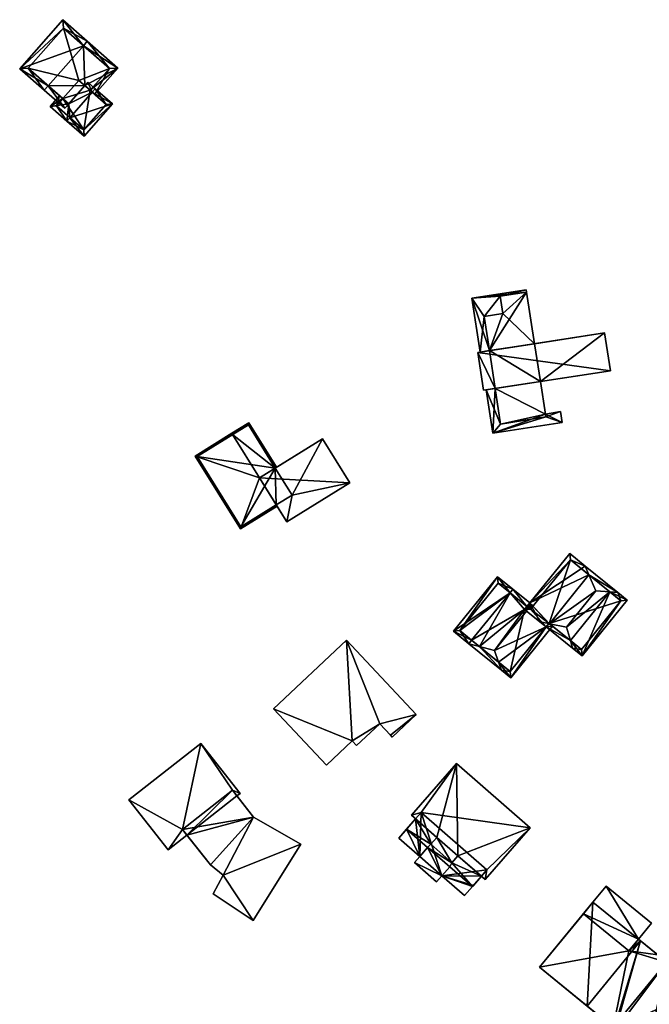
# Model space of a CAD drawing. Header units: inches. Extents: x 2685601 to 2690022, y 1235992 to 1239010.
# Tile 342 of 390: x 2689696 to 2689801, y 1237473 to 1237637. Entities that reach past the tile are written whole.
import ezdxf

# ---------------------------------------------------------------- set-up
doc = ezdxf.new("R2010")
doc.units = ezdxf.units.IN
doc.header["$MEASUREMENT"] = 0
doc.layers.add('Gebaeude Einzelhaus', color=10, linetype='Continuous')

msp = doc.modelspace()

# ---------------------------------------------------------------- meshes
at = {"layer": 'Gebaeude Einzelhaus'}
mesh = msp.add_polyface(dxfattribs=at)
corners = [(2689712.563, 1237628.459, 499.412), (2689707.484, 1237632.929, 502.824), (2689706.823, 1237632.178, 502.824), (2689707.057, 1237625.55, 500.527), (2689700.96, 1237625.516, 502.824), (2689703.718, 1237621.756, 500.527), (2689700.299, 1237624.765, 502.824), (2689704.379, 1237622.506, 500.527), (2689707.967, 1237624.75, 499.916), (2689708.717, 1237624.089, 499.412), (2689703.413, 1237636.511, 499.917), (2689696.229, 1237628.348, 499.917), (2689711.151, 1237628.369, 499.917), (2689703.503, 1237635.1, 500.453), (2689697.64, 1237628.438, 500.453), (2689703.503, 1237635.1, 490.111), (2689711.151, 1237628.369, 490.111), (2689697.64, 1237628.438, 490.111), (2689703.404, 1237623.364, 499.82), (2689703.404, 1237623.364, 490.111), (2689707.967, 1237624.75, 490.111), (2689706.083, 1237626.408, 490.111)]
mesh.append_faces([[corners[k] for k in face] for face in [(11, 14, 6), (6, 14, 4), (1, 13, 10), (10, 13, 11), (11, 13, 14), (1, 2, 13), (6, 4, 5), (5, 4, 7), (0, 12, 1), (1, 12, 2), (0, 9, 12), (12, 9, 8), (2, 11, 4), (4, 11, 6), (1, 10, 2), (2, 10, 11), (0, 8, 9), (0, 3, 8), (3, 4, 7), (7, 4, 5), (5, 4, 6), (0, 2, 3), (3, 2, 4), (0, 1, 2)]], dxfattribs={"color": 13})
mesh.append_faces([[corners[k] for k in face] for face in [(16, 21, 15), (15, 21, 17), (17, 21, 19), (16, 20, 21), (16, 8, 20), (16, 12, 8), (4, 18, 7), (18, 17, 19), (4, 14, 18), (18, 14, 17), (14, 13, 17), (17, 13, 15), (2, 12, 13), (13, 12, 15), (15, 12, 16)]], dxfattribs={"color": 41})
mesh = msp.add_polyface(dxfattribs=at)
corners = [(2689703.404, 1237623.364, 499.82), (2689702.841, 1237623.86, 499.412), (2689701.276, 1237622.081, 499.412), (2689704.379, 1237622.506, 500.527), (2689704.065, 1237619.628, 501.434), (2689704.56, 1237620.191, 501.434), (2689708.308, 1237624.45, 501.434), (2689707.553, 1237626.113, 500.527), (2689708.803, 1237625.013, 501.434), (2689707.057, 1237625.55, 500.527), (2689711.686, 1237622.475, 499.664), (2689706.948, 1237617.09, 499.664), (2689706.88, 1237618.149, 500.01), (2689710.628, 1237622.408, 500.01), (2689702.335, 1237622.149, 499.82), (2689707.967, 1237624.75, 499.916), (2689710.628, 1237622.408, 490.111), (2689707.967, 1237624.75, 490.111), (2689702.335, 1237622.149, 490.111), (2689703.404, 1237623.364, 490.111), (2689706.88, 1237618.149, 490.111), (2689706.083, 1237626.408, 490.111)]
mesh.append_faces([[corners[k] for k in face] for face in [(14, 1, 0), (14, 2, 1), (14, 4, 2), (14, 5, 4), (8, 6, 7), (7, 6, 9), (10, 13, 8), (8, 13, 6), (10, 12, 13), (12, 4, 5), (10, 11, 12), (12, 11, 4), (11, 5, 4), (11, 10, 5), (5, 10, 6), (6, 10, 8), (3, 6, 9), (9, 6, 7), (7, 6, 8), (3, 5, 6), (3, 4, 5), (0, 2, 3), (3, 2, 4), (0, 1, 2)]], dxfattribs={"color": 13})
mesh.append_faces([[corners[k] for k in face] for face in [(17, 19, 21), (16, 20, 17), (17, 20, 19), (19, 20, 18), (13, 12, 16), (16, 12, 20), (5, 14, 12), (12, 14, 20), (20, 14, 18), (18, 0, 19), (18, 14, 0), (6, 15, 9), (15, 16, 17), (6, 13, 15), (15, 13, 16)]], dxfattribs={"color": 41})
mesh = msp.add_polyface(dxfattribs=at)
corners = [(2689775.371, 1237575.104, 501.839), (2689773.843, 1237574.869, 501.839), (2689774.95, 1237567.679, 501.839), (2689783.723, 1237570.854, 501.839), (2689786.531, 1237569.461, 501.839), (2689786.256, 1237571.243, 501.839), (2689782.884, 1237576.261, 501.839), (2689774.415, 1237581.408, 501.839), (2689771.493, 1237590.141, 501.839), (2689772.874, 1237581.17, 501.839), (2689780.599, 1237591.122, 501.839), (2689780.536, 1237591.534, 501.839), (2689781.906, 1237582.561, 501.839), (2689776.197, 1237590.494, 501.839), (2689773.554, 1237587.087, 501.839), (2689776.634, 1237587.583, 501.839), (2689783.808, 1237570.399, 501.839), (2689776.272, 1237569.164, 501.839), (2689783.723, 1237570.854, 492.94), (2689783.808, 1237570.399, 492.94), (2689782.884, 1237576.261, 492.94), (2689780.599, 1237591.122, 492.94), (2689781.906, 1237582.561, 492.94), (2689776.197, 1237590.494, 492.94), (2689776.634, 1237587.583, 492.94), (2689773.554, 1237587.087, 492.94), (2689774.415, 1237581.408, 492.94), (2689775.371, 1237575.104, 492.94), (2689776.272, 1237569.164, 492.94)]
mesh.append_faces([[corners[k] for k in face] for face in [(17, 1, 0), (17, 2, 1), (17, 16, 2), (2, 16, 4), (4, 16, 5), (5, 16, 3), (8, 14, 9), (9, 14, 7), (11, 13, 8), (8, 13, 14), (14, 13, 15), (11, 10, 13), (10, 7, 12), (11, 8, 10), (10, 8, 7), (7, 8, 9), (0, 3, 6), (3, 4, 5), (0, 2, 3), (3, 2, 4), (0, 1, 2)]], dxfattribs={"color": 13})
mesh.append_faces([[corners[k] for k in face] for face in [(22, 24, 21), (21, 24, 23), (20, 26, 22), (22, 26, 24), (24, 26, 25), (20, 27, 26), (20, 18, 27), (27, 18, 28), (28, 18, 19), (16, 17, 19), (19, 17, 28), (28, 17, 27), (27, 17, 0), (7, 14, 26), (26, 14, 25), (14, 15, 25), (25, 15, 24), (15, 13, 24), (24, 13, 23), (13, 10, 23), (23, 10, 21), (21, 12, 22), (21, 10, 12), (6, 3, 20), (20, 3, 18), (3, 16, 18), (18, 16, 19)]], dxfattribs={"color": 41})
mesh = msp.add_polyface(dxfattribs=at)
corners = [(2689794.546, 1237578.056, 504.619), (2689772.449, 1237581.105, 504.619), (2689773.419, 1237574.804, 504.619), (2689793.578, 1237584.358, 504.619), (2689773.419, 1237574.804, 492.94), (2689772.449, 1237581.105, 492.94), (2689782.884, 1237576.261, 501.839), (2689794.546, 1237578.056, 492.94), (2689775.371, 1237575.104, 501.839), (2689775.371, 1237575.104, 492.94), (2689782.884, 1237576.261, 492.94), (2689793.578, 1237584.358, 492.94), (2689781.906, 1237582.561, 501.839), (2689774.415, 1237581.408, 501.839), (2689781.906, 1237582.561, 492.94), (2689774.415, 1237581.408, 492.94)]
mesh.append_faces([[corners[k] for k in face] for face in [(3, 1, 0), (0, 1, 2)]], dxfattribs={"color": 13})
mesh.append_faces([[corners[k] for k in face] for face in [(10, 11, 7), (10, 14, 11), (4, 5, 9), (9, 5, 15), (5, 13, 15), (12, 11, 14), (12, 3, 11), (5, 1, 13), (13, 1, 12), (12, 1, 3), (3, 0, 11), (11, 0, 7), (7, 6, 10), (8, 4, 9), (6, 2, 8), (8, 2, 4), (7, 0, 6), (6, 0, 2), (2, 1, 4), (4, 1, 5)]], dxfattribs={"color": 41})
mesh = msp.add_polyface(dxfattribs=at)
corners = [(2689738.765, 1237561.846, 497.082), (2689738.978, 1237561.978, 497.035), (2689734.366, 1237569.399, 497.035), (2689731.661, 1237567.424, 497.667), (2689731.529, 1237567.636, 497.667), (2689736.141, 1237560.215, 497.667), (2689725.426, 1237563.845, 496.403), (2689732.959, 1237551.723, 496.403), (2689738.929, 1237555.727, 497.667), (2689739.061, 1237555.515, 497.667), (2689725.77, 1237563.765, 496.447), (2689733.039, 1237552.066, 496.447), (2689734.286, 1237569.055, 497.082), (2689734.286, 1237569.055, 488.183), (2689738.765, 1237561.846, 488.183), (2689725.77, 1237563.765, 488.183), (2689733.039, 1237552.066, 488.183), (2689738.929, 1237555.727, 488.183), (2689741.554, 1237557.358, 488.183)]
mesh.append_faces([[corners[k] for k in face] for face in [(12, 1, 0), (12, 2, 1), (12, 4, 2), (12, 3, 4), (6, 11, 7), (7, 11, 9), (9, 11, 8), (4, 10, 6), (6, 10, 11), (4, 3, 10), (5, 7, 8), (8, 7, 9), (4, 6, 3), (3, 6, 5), (5, 6, 7), (0, 3, 5), (0, 2, 3), (3, 2, 4), (0, 1, 2)]], dxfattribs={"color": 13})
mesh.append_faces([[corners[k] for k in face] for face in [(14, 15, 13), (14, 16, 15), (14, 17, 16), (14, 18, 17), (11, 17, 8), (11, 16, 17), (11, 10, 16), (16, 10, 15), (3, 15, 10), (3, 13, 15), (3, 12, 13), (13, 0, 14), (13, 12, 0)]], dxfattribs={"color": 41})
mesh = msp.add_polyface(dxfattribs=at)
corners = [(2689736.141, 1237560.215, 498.932), (2689751.176, 1237559.416, 498.047), (2689746.63, 1237566.733, 498.932), (2689740.686, 1237552.899, 498.047), (2689738.765, 1237561.846, 497.082), (2689746.63, 1237566.733, 488.183), (2689738.765, 1237561.846, 488.183), (2689736.141, 1237560.215, 497.667), (2689738.929, 1237555.727, 497.667), (2689740.686, 1237552.899, 488.183), (2689738.929, 1237555.727, 488.183), (2689751.176, 1237559.416, 488.183), (2689741.554, 1237557.358, 488.183)]
mesh.append_faces([[corners[k] for k in face] for face in [(3, 1, 0), (0, 1, 2)]], dxfattribs={"color": 13})
mesh.append_faces([[corners[k] for k in face] for face in [(12, 9, 10), (12, 11, 9), (6, 5, 12), (12, 5, 11), (2, 1, 5), (5, 1, 11), (1, 3, 11), (11, 3, 9), (8, 0, 7), (8, 3, 0), (10, 9, 8), (8, 9, 3), (0, 4, 7), (4, 5, 6), (0, 2, 4), (4, 2, 5)]], dxfattribs={"color": 41})
mesh = msp.add_polyface(dxfattribs=at)
corners = [(2689780.637, 1237538.811, 509.763), (2689780.244, 1237538.326, 509.763), (2689780.588, 1237538.047, 509.943), (2689781.109, 1237539.394, 509.763), (2689782.813, 1237536.245, 511.106), (2689784.295, 1237535.952, 511.649), (2689784.392, 1237535.933, 511.684), (2689792.096, 1237541.393, 512.72), (2689787.223, 1237535.374, 512.72), (2689790.959, 1237544.047, 511.684), (2689790.326, 1237545.525, 511.106), (2689787.756, 1237547.605, 509.763), (2689795.748, 1237541.135, 511.081), (2689794.441, 1237541.227, 511.668), (2689783.851, 1237535.404, 511.101), (2689788.234, 1237531.856, 511.081), (2689787.872, 1237533.115, 511.668), (2689789.82, 1237530.573, 509.966), (2689797.333, 1237539.851, 509.966), (2689787.868, 1237546.55, 510.068), (2689781.219, 1237538.339, 510.067), (2689780.981, 1237538.532, 509.943), (2689789.709, 1237531.628, 510.376), (2689796.278, 1237539.74, 510.376), (2689784.324, 1237535.988, 511.649), (2689772.755, 1237532.126, 508.984), (2689776.431, 1237528.183, 508.299), (2689775.939, 1237529.547, 508.984), (2689770.973, 1237532.604, 508.299), (2689775.251, 1237531.456, 509.943), (2689778.307, 1237541.662, 508.3), (2689777.836, 1237541.08, 508.299), (2689771.445, 1237533.187, 508.299), (2689781.691, 1237538.922, 509.774), (2689781.453, 1237539.115, 509.943), (2689781.219, 1237538.339, 509.774), (2689783.851, 1237535.404, 507.625), (2689777.965, 1237526.941, 507.211), (2689784.907, 1237535.516, 507.211), (2689784.324, 1237535.988, 507.625), (2689777.854, 1237527.996, 507.625), (2689778.306, 1237541.663, 508.298), (2689777.835, 1237541.081, 508.298), (2689775.738, 1237543.744, 506.957), (2689768.403, 1237534.685, 506.957), (2689775.849, 1237542.689, 507.261), (2689769.458, 1237534.796, 507.261), (2689783.851, 1237535.404, 498.775), (2689784.324, 1237535.988, 498.775), (2689789.709, 1237531.628, 498.775), (2689796.278, 1237539.74, 498.775), (2689787.868, 1237546.55, 498.775), (2689781.219, 1237538.339, 498.775), (2689780.637, 1237538.811, 498.775), (2689780.244, 1237538.326, 498.775), (2689777.836, 1237541.08, 498.775), (2689771.445, 1237533.187, 498.775), (2689777.854, 1237527.996, 498.775), (2689775.849, 1237542.689, 498.775), (2689769.458, 1237534.796, 498.775)]
mesh.append_faces([[corners[k] for k in face] for face in [(44, 46, 28), (28, 46, 32), (45, 41, 42), (44, 43, 46), (46, 43, 45), (45, 43, 41), (42, 44, 32), (32, 44, 28), (42, 43, 44), (42, 41, 43), (0, 30, 3), (0, 31, 30), (30, 31, 41), (33, 21, 34), (33, 35, 21), (37, 36, 38), (38, 36, 39), (26, 40, 37), (37, 40, 36), (26, 27, 40), (32, 25, 28), (28, 25, 26), (26, 25, 27), (27, 36, 29), (29, 36, 2), (36, 38, 39), (26, 37, 27), (27, 37, 36), (36, 37, 38), (33, 21, 35), (33, 34, 21), (1, 29, 2), (1, 25, 29), (25, 32, 28), (0, 31, 1), (1, 31, 25), (25, 31, 32), (0, 30, 31), (0, 3, 30), (25, 27, 29), (28, 26, 25), (25, 26, 27), (24, 6, 5), (17, 23, 18), (18, 23, 12), (12, 23, 13), (15, 22, 17), (17, 22, 23), (15, 16, 22), (14, 16, 15), (5, 6, 14), (14, 6, 16), (12, 9, 10), (12, 13, 9), (3, 21, 0), (3, 20, 21), (11, 19, 3), (3, 19, 20), (11, 10, 19), (19, 10, 9), (16, 13, 8), (8, 13, 7), (13, 18, 12), (15, 17, 16), (16, 17, 13), (13, 17, 18), (14, 5, 4), (14, 6, 5), (14, 16, 6), (6, 16, 8), (14, 15, 16), (12, 9, 13), (13, 9, 7), (12, 10, 9), (3, 10, 11), (3, 9, 10), (3, 6, 9), (9, 6, 7), (7, 6, 8), (3, 5, 6), (3, 4, 5), (0, 2, 3), (3, 2, 4), (0, 1, 2)]], dxfattribs={"color": 13})
mesh.append_faces([[corners[k] for k in face] for face in [(55, 59, 58), (55, 56, 59), (32, 46, 56), (56, 46, 59), (46, 45, 59), (59, 45, 58), (55, 45, 42), (55, 58, 45), (53, 54, 55), (55, 54, 56), (56, 54, 57), (57, 54, 47), (40, 47, 36), (40, 57, 47), (27, 57, 40), (25, 56, 27), (27, 56, 57), (25, 32, 56), (0, 53, 31), (31, 53, 42), (42, 53, 55), (48, 50, 49), (48, 51, 50), (48, 52, 51), (52, 54, 53), (48, 47, 52), (52, 47, 54), (35, 21, 20), (35, 0, 21), (35, 52, 0), (0, 52, 53), (19, 35, 20), (19, 51, 35), (35, 51, 52), (9, 51, 19), (9, 50, 51), (13, 23, 9), (9, 23, 50), (23, 22, 50), (50, 22, 49), (39, 6, 24), (39, 16, 6), (39, 22, 16), (39, 49, 22), (39, 48, 49), (14, 24, 5), (36, 39, 14), (14, 39, 24), (36, 47, 39), (39, 47, 48), (14, 4, 36), (36, 4, 2)]], dxfattribs={"color": 41})
mesh = msp.add_polyface(dxfattribs=at)
corners = [(2689738.456, 1237521.738, 500.242), (2689747.268, 1237512.364, 500.242), (2689751.575, 1237516.413, 500.242), (2689756.153, 1237519.274, 500.242), (2689752.295, 1237515.646, 500.242), (2689750.624, 1237533.175, 500.242), (2689762.233, 1237520.826, 500.242), (2689757.934, 1237517.378, 500.242), (2689758.23, 1237517.064, 500.242), (2689750.624, 1237533.175, 491.65), (2689762.233, 1237520.826, 491.65), (2689738.456, 1237521.738, 491.65), (2689747.268, 1237512.364, 491.65), (2689751.575, 1237516.413, 491.65), (2689752.295, 1237515.646, 491.65), (2689756.153, 1237519.274, 491.65), (2689757.934, 1237517.378, 491.65), (2689758.23, 1237517.064, 491.65)]
mesh.append_faces([[corners[k] for k in face] for face in [(6, 7, 8), (5, 3, 6), (6, 3, 7), (0, 2, 5), (5, 2, 3), (3, 2, 4), (0, 1, 2)]], dxfattribs={"color": 13})
mesh.append_faces([[corners[k] for k in face] for face in [(13, 15, 14), (15, 10, 16), (16, 10, 17), (13, 9, 15), (15, 9, 10), (12, 11, 13), (13, 11, 9), (6, 8, 10), (10, 8, 17), (8, 7, 17), (17, 7, 16), (7, 3, 16), (16, 3, 15), (3, 4, 15), (15, 4, 14), (4, 2, 14), (14, 2, 13), (2, 1, 13), (13, 1, 12), (1, 0, 12), (12, 0, 11), (0, 5, 11), (11, 5, 9), (5, 6, 9), (9, 6, 10)]], dxfattribs={"color": 41})
mesh = msp.add_polyface(dxfattribs=at)
corners = [(2689735.146, 1237503.731, 496.544), (2689731.628, 1237508.213, 496.544), (2689723.3, 1237501.675, 496.544), (2689727.98, 1237495.81, 496.544), (2689730.101, 1237494.059, 496.544), (2689735.08, 1237486.511, 496.544), (2689728.406, 1237490.969, 496.544), (2689742.988, 1237499.216, 496.544), (2689723.3, 1237501.675, 495.659), (2689726.389, 1237515.991, 495.659), (2689714.406, 1237506.584, 495.659), (2689731.628, 1237508.213, 495.659), (2689732.921, 1237507.67, 495.659), (2689720.94, 1237498.263, 495.659), (2689724.065, 1237500.716, 495.659), (2689732.385, 1237507.249, 495.659), (2689742.988, 1237499.216, 485.255), (2689735.08, 1237486.511, 485.255), (2689735.146, 1237503.731, 485.254), (2689732.385, 1237507.249, 485.254), (2689727.98, 1237495.81, 485.255), (2689724.065, 1237500.716, 485.254), (2689730.101, 1237494.059, 485.255), (2689728.406, 1237490.969, 485.255), (2689731.628, 1237508.213, 485.254), (2689723.3, 1237501.675, 485.254), (2689720.94, 1237498.263, 485.255), (2689714.406, 1237506.584, 485.254), (2689732.921, 1237507.67, 485.254), (2689726.389, 1237515.991, 485.254)]
mesh.append_faces([[corners[k] for k in face] for face in [(12, 11, 15), (8, 13, 14), (8, 10, 13), (12, 9, 11), (11, 9, 8), (8, 9, 10), (0, 4, 7), (7, 4, 5), (5, 4, 6), (0, 3, 4), (0, 2, 3), (0, 1, 2)]], dxfattribs={"color": 13})
mesh.append_faces([[corners[k] for k in face] for face in [(26, 25, 21), (24, 28, 19), (25, 29, 24), (24, 29, 28), (26, 27, 25), (25, 27, 29), (10, 9, 27), (27, 9, 29), (9, 12, 29), (29, 12, 28), (28, 12, 19), (19, 12, 15), (14, 13, 21), (21, 13, 26), (13, 10, 26), (26, 10, 27), (18, 21, 19), (19, 21, 24), (24, 21, 25), (18, 20, 21), (18, 22, 20), (22, 17, 23), (18, 16, 22), (22, 16, 17), (5, 6, 17), (17, 6, 23), (6, 4, 23), (23, 4, 22), (4, 3, 22), (22, 3, 20), (20, 14, 21), (14, 2, 8), (20, 3, 14), (14, 3, 2), (2, 1, 8), (8, 1, 11), (1, 15, 11), (15, 18, 19), (1, 0, 15), (15, 0, 18), (0, 7, 18), (18, 7, 16), (7, 5, 16), (16, 5, 17)]], dxfattribs={"color": 41})
mesh = msp.add_polyface(dxfattribs=at)
corners = [(2689760.608, 1237501.724, 503.022), (2689762.811, 1237497.165, 503.023), (2689764.118, 1237498.66, 503.023), (2689759.304, 1237500.23, 503.022), (2689761.94, 1237496.168, 503.023), (2689766.489, 1237493.953, 503.023), (2689765.618, 1237492.955, 503.023), (2689767.811, 1237495.468, 503.023), (2689771.571, 1237492.183, 503.023), (2689770.249, 1237490.669, 503.023), (2689765.638, 1237500.356, 508.711), (2689764.636, 1237499.21, 508.711), (2689768.151, 1237496.14, 508.711), (2689769.159, 1237497.294, 508.711), (2689781.204, 1237501.933, 508.711), (2689773.694, 1237493.333, 508.711), (2689768.924, 1237512.658, 508.711), (2689761.406, 1237504.05, 508.711), (2689764.636, 1237499.21, 505.803), (2689762.106, 1237503.439, 505.803), (2689760.608, 1237501.724, 505.803), (2689765.638, 1237500.356, 505.803), (2689764.118, 1237498.66, 505.803), (2689766.489, 1237493.953, 505.803), (2689762.811, 1237497.165, 505.803), (2689767.811, 1237495.468, 505.803), (2689768.151, 1237496.14, 505.803), (2689771.571, 1237492.183, 505.803), (2689773.059, 1237493.887, 505.803), (2689769.159, 1237497.294, 505.803), (2689771.571, 1237492.183, 494.076), (2689770.249, 1237490.669, 494.076), (2689771.727, 1237492.361, 494.076), (2689771.727, 1237492.361, 503.023), (2689773.059, 1237493.887, 503.023), (2689773.06, 1237493.887, 494.076), (2689759.304, 1237500.23, 494.075), (2689762.106, 1237503.439, 494.075), (2689762.106, 1237503.439, 503.022), (2689762.811, 1237497.165, 494.076), (2689761.94, 1237496.168, 494.076), (2689765.618, 1237492.955, 494.076), (2689766.489, 1237493.953, 494.076), (2689763.04, 1237504.509, 494.075), (2689773.986, 1237494.948, 494.076), (2689768.924, 1237512.658, 494.075), (2689781.204, 1237501.933, 494.075), (2689761.406, 1237504.05, 494.075), (2689773.694, 1237493.333, 494.076)]
mesh.append_faces([[corners[k] for k in face] for face in [(26, 28, 29), (26, 27, 28), (26, 25, 27), (18, 22, 26), (26, 22, 25), (25, 22, 23), (23, 22, 24), (18, 20, 22), (21, 19, 18), (18, 19, 20), (10, 16, 17), (10, 13, 16), (16, 13, 14), (14, 13, 15), (10, 12, 13), (10, 11, 12), (5, 9, 8), (7, 5, 8), (4, 6, 5), (1, 4, 5), (3, 1, 0), (0, 1, 2)]], dxfattribs={"color": 13})
mesh.append_faces([[corners[k] for k in face] for face in [(27, 33, 28), (28, 33, 34), (27, 8, 33), (27, 25, 8), (8, 25, 7), (5, 7, 23), (23, 7, 25), (1, 5, 24), (24, 5, 23), (2, 1, 22), (22, 1, 24), (22, 20, 2), (2, 20, 0), (19, 38, 20), (20, 38, 0), (46, 43, 45), (45, 43, 47), (47, 43, 37), (48, 44, 46), (46, 44, 43), (48, 35, 44), (14, 15, 46), (46, 15, 48), (48, 34, 35), (28, 13, 29), (48, 15, 34), (34, 15, 28), (28, 15, 13), (26, 29, 12), (12, 29, 13), (12, 11, 26), (26, 11, 18), (21, 18, 10), (10, 18, 11), (10, 19, 21), (38, 47, 37), (10, 17, 19), (19, 17, 38), (38, 17, 47), (17, 16, 47), (47, 16, 45), (16, 14, 45), (45, 14, 46), (37, 39, 36), (39, 42, 40), (40, 42, 41), (42, 30, 31), (42, 32, 30), (42, 35, 32), (42, 44, 35), (37, 43, 39), (39, 43, 42), (42, 43, 44), (9, 5, 31), (31, 5, 42), (5, 6, 42), (42, 6, 41), (6, 4, 41), (41, 4, 40), (4, 1, 40), (40, 1, 39), (1, 3, 39), (39, 3, 36), (37, 0, 38), (37, 36, 0), (0, 36, 3), (33, 32, 34), (34, 32, 35), (8, 32, 33), (8, 30, 32), (8, 9, 30), (30, 9, 31)]], dxfattribs={"color": 41})
mesh = msp.add_polyface(dxfattribs=at)
corners = [(2689799.21, 1237483.392, 506.798), (2689793.805, 1237492.246, 506.798), (2689791.631, 1237489.586, 506.798), (2689801.385, 1237486.053, 506.798), (2689791.631, 1237489.586, 508.063), (2689782.754, 1237478.723, 508.063), (2689790.665, 1237472.259, 508.063), (2689799.542, 1237483.121, 508.063), (2689795.215, 1237459.954, 503.259), (2689799.423, 1237465.103, 503.26), (2689795.372, 1237468.412, 503.26), (2689791.165, 1237463.264, 503.26), (2689795.142, 1237468.601, 509.201), (2689799.543, 1237483.123, 509.201), (2689790.665, 1237472.259, 509.201), (2689795.372, 1237468.412, 509.201), (2689809.338, 1237475.119, 509.201), (2689800.46, 1237464.255, 509.201), (2689809.338, 1237475.119, 508.063), (2689804.661, 1237483.546, 508.063), (2689802.405, 1237480.785, 508.063), (2689811.595, 1237477.881, 508.063), (2689791.631, 1237489.586, 496.373), (2689793.805, 1237492.246, 496.373), (2689790.045, 1237487.645, 496.373), (2689790.045, 1237487.645, 506.798), (2689801.385, 1237486.053, 496.373), (2689799.21, 1237483.392, 496.373), (2689797.624, 1237481.451, 496.373), (2689782.754, 1237478.723, 496.373), (2689794.979, 1237468.733, 496.373), (2689794.98, 1237468.734, 508.063), (2689802.404, 1237480.783, 508.063), (2689802.404, 1237480.783, 496.373), (2689799.542, 1237483.121, 496.373), (2689803.856, 1237479.596, 496.373), (2689795.215, 1237459.954, 496.373), (2689791.165, 1237463.264, 496.373), (2689799.423, 1237465.103, 496.373), (2689795.372, 1237468.412, 496.373), (2689797.288, 1237470.756, 496.373), (2689801.338, 1237467.446, 496.373), (2689799.543, 1237483.123, 508.063), (2689799.543, 1237483.123, 496.373), (2689795.142, 1237468.601, 496.373), (2689800.46, 1237464.255, 496.373), (2689809.338, 1237475.119, 496.373), (2689802.405, 1237480.785, 496.373), (2689804.661, 1237483.546, 496.373), (2689811.595, 1237477.881, 496.373)]
mesh.append_faces([[corners[k] for k in face] for face in [(21, 19, 18), (18, 19, 20), (16, 15, 17), (16, 13, 15), (15, 13, 12), (12, 13, 14), (8, 10, 11), (8, 9, 10), (4, 6, 7), (4, 5, 6), (3, 1, 0), (0, 1, 2)]], dxfattribs={"color": 13})
mesh.append_faces([[corners[k] for k in face] for face in [(48, 46, 47), (48, 49, 46), (18, 49, 21), (18, 46, 49), (48, 47, 19), (19, 47, 20), (19, 21, 48), (48, 21, 49), (35, 40, 30), (30, 40, 44), (44, 40, 39), (35, 41, 40), (41, 45, 38), (35, 46, 41), (41, 46, 45), (33, 47, 35), (35, 47, 46), (33, 34, 47), (47, 34, 43), (13, 20, 42), (13, 16, 20), (20, 16, 18), (17, 18, 16), (17, 45, 18), (18, 45, 46), (45, 9, 38), (9, 15, 10), (45, 17, 9), (9, 17, 15), (44, 10, 12), (12, 10, 15), (44, 39, 10), (14, 31, 12), (12, 31, 44), (44, 31, 30), (14, 6, 31), (14, 7, 6), (7, 42, 34), (34, 42, 43), (14, 13, 7), (7, 13, 42), (38, 40, 41), (38, 39, 40), (38, 36, 39), (39, 36, 37), (37, 10, 39), (37, 11, 10), (9, 8, 38), (38, 8, 36), (8, 11, 36), (36, 11, 37), (24, 28, 29), (29, 28, 30), (30, 28, 35), (35, 28, 33), (33, 28, 34), (34, 28, 27), (7, 0, 4), (4, 0, 2), (0, 34, 27), (0, 33, 34), (7, 32, 0), (0, 32, 33), (6, 30, 31), (5, 29, 6), (6, 29, 30), (4, 25, 5), (5, 25, 29), (29, 25, 24), (4, 2, 25), (23, 27, 22), (22, 27, 24), (24, 27, 28), (23, 26, 27), (1, 3, 23), (23, 3, 26), (27, 26, 0), (0, 26, 3), (2, 24, 25), (2, 22, 24), (2, 1, 22), (22, 1, 23)]], dxfattribs={"color": 41})

doc.saveas('drawing.dxf')
